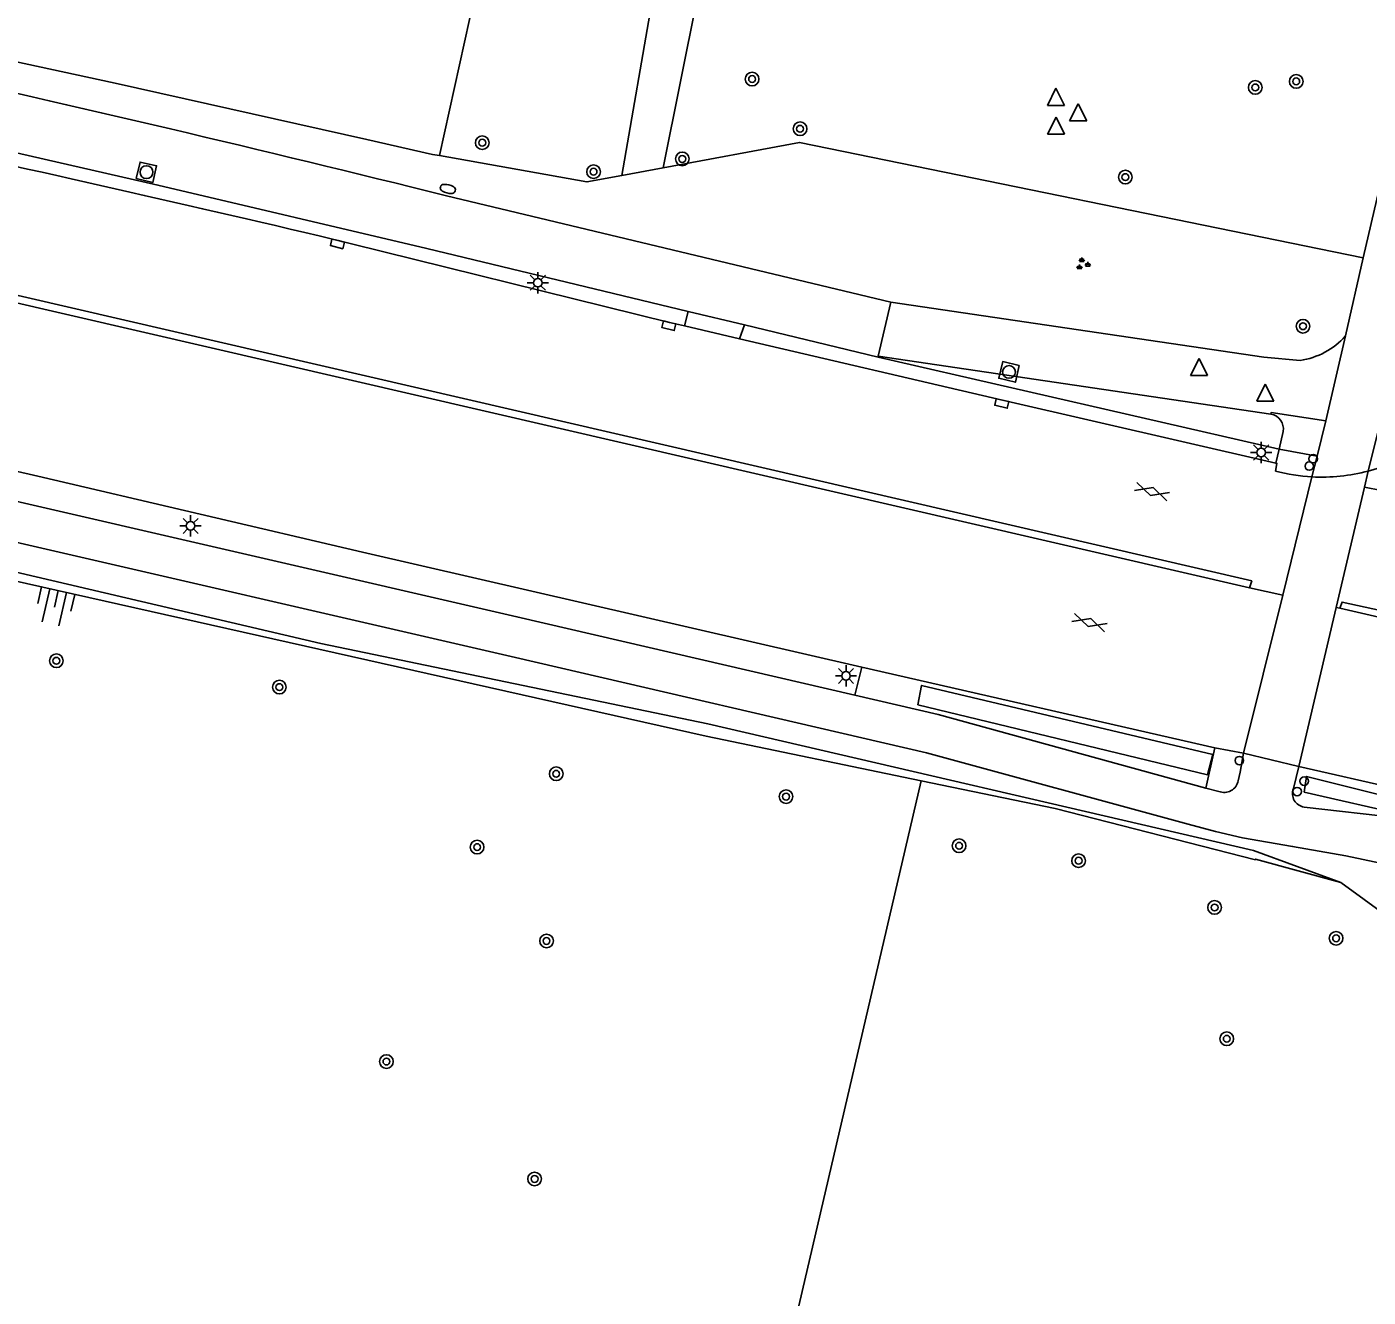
# Model space of a CAD drawing. Extents: x 128999 to 131010, y 395498 to 399007.
# Drawn here: x 129301.8 to 129380.4, y 396978.2 to 397052.6 of the extents above; entities that cross this region are included whole.
import ezdxf

# ---------------------------------------------------------------- set-up
doc = ezdxf.new("R2010")
doc.units = 0
for name, color, linetype in [('gg-afsc-hekwerk', 7, 'Continuous'), ('gg-knt-BGT kruinlijn', 7, 'Continuous'), ('gg-knt-bovenkant onderkant talud', 7, 'Continuous'), ('gg-knt-onverhard', 7, 'Continuous'), ('gg-knt-verharding', 7, 'Continuous'), ('gg-knt-verharding nz', 7, 'Continuous'), ('gt-grn-groengrens', 7, 'Continuous'), ('gt-grn-weggrens', 7, 'Continuous'), ('gt-symb-boom', 7, 'Continuous'), ('gt-symb-brandkraan', 7, 'Continuous'), ('gt-symb-drukknoppaal', 7, 'Continuous'), ('gt-symb-gesloten verharding', 7, 'Continuous'), ('gt-symb-groenvak', 7, 'Continuous'), ('gt-symb-kolk', 7, 'Continuous'), ('gt-symb-lichtmast', 7, 'Continuous'), ('gt-symb-rioolschacht', 7, 'Continuous'), ('gt-symb-talud symbool', 7, 'Continuous'), ('gt-symb-verkeersregelinstallatiepaal', 7, 'Continuous'), ('gt-symb-waterafsluiter', 7, 'Continuous')]:
    doc.layers.add(name, color=color, linetype=linetype)

# ---------------------------------------------------------------- blocks, each defined once
blk = doc.blocks.new('gt0-VIPAAL')
at = {"layer": 'gt-symb-verkeersregelinstallatiepaal'}
blk.add_circle((0, 0), 0.25, dxfattribs=at)
blk = doc.blocks.new('gt0-DPAAL')
at = {"layer": 'gt-symb-drukknoppaal'}
blk.add_circle((0, 0), 0.25, dxfattribs=at)
blk = doc.blocks.new('gt0-LMAST')
at = {"layer": 'gt-symb-lichtmast'}
for p, q in [((-0.182, 0.173), (-0.447, 0.438)), ((-0.005, 0.246), (-0.005, 0.621)), ((0.172, 0.173), (0.437, 0.438)), ((-0.255, -0.004), (-0.63, -0.004)), ((-0.182, -0.181), (-0.447, -0.446)), ((-0.005, -0.254), (-0.005, -0.629)), ((0.437, -0.446), (0.172, -0.181)), ((0.245, -0.004), (0.62, -0.004))]:
    blk.add_line(p, q, dxfattribs=at)
blk.add_circle((-0.005, -0.004), 0.25, dxfattribs=at)
blk = doc.blocks.new('gt0-BOOM')
at = {"layer": 'gt-symb-boom'}
for radius in [0.4, 0.2]:
    blk.add_circle((0, 0), radius, dxfattribs=at)
blk = doc.blocks.new('gt0-KOLK')
at = {"layer": 'gt-symb-kolk'}
blk.add_lwpolyline([(0, 0), (0.375, 0), (0.375, 0.4), (-0.375, 0.4), (-0.375, 0), (0, 0)], dxfattribs=at)
blk = doc.blocks.new('gt0-RS')
at = {"layer": 'gt-symb-rioolschacht'}
blk.add_lwpolyline([(-0.5, -0.5), (0.5, -0.5), (0.5, 0.5), (-0.5, 0.5)], close=True, dxfattribs=at)
blk.add_circle((0, 0), 0.375, dxfattribs=at)
blk = doc.blocks.new('gt0-GRVAK')
at = {"layer": 'gt-symb-groenvak'}
for p, q in [((-0.11, 0.189), (-0.228, 0.24)), ((-0.182, 0.153), (0.088, 0.153)), ((-0.091, 0.211), (-0.156, 0.322)), ((-0.047, 0.214), (-0.047, 0.393)), ((-0.004, 0.211), (0.061, 0.322)), ((0.015, 0.189), (0.133, 0.24)), ((0.262, -0.052), (0.197, 0.059)), ((0.305, -0.049), (0.305, 0.13)), ((0.349, -0.052), (0.414, 0.059)), ((-0.245, -0.228), (-0.363, -0.177)), ((-0.318, -0.264), (-0.047, -0.264)), ((-0.226, -0.206), (-0.291, -0.095)), ((-0.183, -0.203), (-0.183, -0.024)), ((-0.139, -0.206), (-0.074, -0.095)), ((-0.12, -0.228), (-0.002, -0.177)), ((0.243, -0.074), (0.125, -0.023)), ((0.17, -0.11), (0.441, -0.11)), ((0.368, -0.074), (0.486, -0.023))]:
    blk.add_line(p, q, dxfattribs=at)
blk = doc.blocks.new('gt0-WAFSL')
at = {"layer": 'gt-symb-waterafsluiter'}
for p, q in [((-0.5, -0.333), (0, 0.667)), ((0, 0.667), (0.5, -0.333)), ((0.5, -0.333), (-0.5, -0.333))]:
    blk.add_line(p, q, dxfattribs=at)
blk = doc.blocks.new('gt0-BR')
at = {"layer": 'gt-symb-brandkraan'}
for centre, radius, start, end in [((-0.244, 0), 0.206, 107.56694, 252.43307), ((0.599, -2.664), 3, 106.89205, 107.56694), ((0, -0.691), 0.938, 73.10799, 106.89205), ((-0.599, -2.664), 3, 72.43309, 73.10799), ((0.244, 0), 0.206, 287.56695, 72.43309), ((0.599, 2.664), 3, 252.43307, 253.10797), ((0, 0.691), 0.938, 253.10797, 286.89206), ((-0.599, 2.664), 3, 286.89206, 287.56695)]:
    blk.add_arc(centre, radius, start, end, dxfattribs=at)
blk = doc.blocks.new('gt0-GESVH1')
at = {"layer": 'gt-symb-gesloten verharding'}
for p, q in [((-0.992, -0.261), (0.008, 0.239)), ((0.008, -0.261), (-0.992, 0.239)), ((0.008, 0.239), (1.008, -0.261)), ((1.008, 0.239), (0.008, -0.261))]:
    blk.add_line(p, q, dxfattribs=at)
blk = doc.blocks.new('gt0-TALUD_1')
at = {"layer": 'gt-symb-talud symbool'}
for p, q in [((-1, -1), (-1, 0)), ((-0.5, -2), (-0.5, 0)), ((0, -1), (0, 0)), ((0.5, -2), (0.5, 0)), ((1, -1), (1, 0))]:
    blk.add_line(p, q, dxfattribs=at)

msp = doc.modelspace()

# ---------------------------------------------------------------- linework, layer by layer
at = {"layer": 'gg-afsc-hekwerk'}
msp.add_line((129321.746, 397046.029), (129325.595, 397045.164), dxfattribs=at)
msp.add_lwpolyline([(129297.299, 397051.436), (129306.993, 397049.345), (129321.746, 397046.029)], dxfattribs=at)
at = {"layer": 'gg-knt-BGT kruinlijn'}
msp.add_lwpolyline([(129378.835, 397002.486), (129373.717, 397004.365), (129341.729, 397011.777), (129319.047, 397016.498), (129292.747, 397022.655), (129274.007, 397027.119), (129254.476, 397031.033), (129254.521, 397030.303)], dxfattribs=at)
at = {"layer": 'gg-knt-bovenkant onderkant talud'}
msp.add_line((129378.835, 397002.486), (129381.581, 397000.494), dxfattribs=at)
for points in [[(129254.521, 397030.303), (129273.87, 397026.337), (129292.731, 397022.043), (129341.639, 397011.07), (129354.234, 397008.453)], [(129354.234, 397008.453), (129362.087, 397006.821), (129373.832, 397003.817), (129373.842, 397003.853), (129378.835, 397002.486)]]:
    msp.add_lwpolyline(points, dxfattribs=at)
at = {"layer": 'gg-knt-onverhard'}
for p, q in [((129340.66, 397066.76), (129336.687, 397043.925)), ((129343.47, 397066.14), (129339.12, 397044.379)), ((129336.687, 397043.925), (129339.12, 397044.379))]:
    msp.add_line(p, q, dxfattribs=at)
at = {"layer": 'gg-knt-verharding'}
for p, q in [((129380.157, 397039.094), (129387.23, 397069.737)), ((129326.411, 397042.737), (129352.462, 397036.504)), ((129379.106, 397034.522), (129380.157, 397039.094)), ((129340.581, 397035.963), (129343.89, 397035.166)), ((129352.462, 397036.504), (129351.729, 397033.342)), ((129340.366, 397035.11), (129343.583, 397034.359)), ((129343.89, 397035.166), (129351.716, 397033.284)), ((129379.106, 397034.522), (129377.962, 397029.551)), ((129351.729, 397033.342), (129351.716, 397033.284)), ((129351.716, 397033.284), (129375.216, 397027.884)), ((129374.736, 397029.937), (129351.729, 397033.342)), ((129375.216, 397027.884), (129375.465, 397028.93)), ((129375.021, 397027.062), (129375.216, 397027.884)), ((129377.447, 397027.47), (129375.216, 397027.884)), ((129371.46, 397010.371), (129350.764, 397015.111)), ((129350.346, 397013.465), (129355.23, 397012.33)), ((129370.922, 397008.02), (129355.23, 397012.33)), ((129370.922, 397008.02), (129371.46, 397010.371)), ((129371.46, 397010.371), (129373.142, 397010.059)), ((129376.372, 397009.288), (129373.142, 397010.059)), ((129376.058, 397007.986), (129376.372, 397009.288)), ((129383.72, 397007.611), (129376.372, 397009.288)), ((129383.686, 397006.102), (129376.691, 397006.909))]:
    msp.add_line(p, q, dxfattribs=at)
for points in [[(129390.387, 397069.221), (129385.184, 397046.245), (129382.8, 397036.128), (129380.441, 397026.6)], [(129272.665, 397051.45), (129293.161, 397047.094), (129309.5, 397043.366), (129325.263, 397039.653), (129340.581, 397035.963)], [(129318.961, 397040.387), (129339.497, 397035.313), (129340.366, 397035.11)], [(129373.492, 397019.76), (129373.613, 397020.165), (129290.053, 397039.495)], [(129289.928, 397038.836), (129292.146, 397038.549), (129373.492, 397019.76)], [(129376.447, 397033.09), (129374.323, 397033.286), (129352.462, 397036.504)], [(129254.325, 397035.088), (129280.822, 397029.426), (129299.63, 397025.193), (129330.544, 397018.063), (129350.346, 397013.465)], [(129343.583, 397034.359), (129359.006, 397030.76), (129375.021, 397027.062)], [(129250.761, 397033.42), (129263.967, 397030.67), (129279.363, 397027.357), (129299.118, 397022.896), (129330.461, 397015.679), (129354.556, 397010.094)], [(129350.764, 397015.111), (129321.499, 397021.844), (129302.457, 397026.299), (129287.809, 397029.66)], [(129375.007, 397026.604), (129375.089, 397027.046), (129375.021, 397027.062)], [(129378.789, 397018.561), (129378.914, 397018.917), (129383.415, 397017.933)], [(129383.415, 397017.933), (129383.344, 397017.512), (129378.789, 397018.561)], [(129354.556, 397010.094), (129369.882, 397005.899), (129371.496, 397005.48), (129373.067, 397005.109), (129376.012, 397004.604), (129379.13, 397004.047), (129381.801, 397003.49), (129383.162, 397003.224), (129389.311, 397001.843)]]:
    msp.add_lwpolyline(points, dxfattribs=at)
for centre, radius, start, end in [((129017.302, 395802.616), 1278.065, 76.003804, 77.496434), ((128975.442, 395578.989), 1501.23, 76.772096, 77.843542), ((129375.856, 397037.372), 4.323, 277.86024, 318.74898), ((129378.169, 397035.951), 9.623, 283.65517, 347.93551), ((129374.588, 397029.062), 0.887, 351.4292, 80.3748), ((129377.821, 397037.317), 11.077, 255.2814, 266.51509), ((129377.691, 397037.154), 10.907, 267.14892, 284.60637), ((129376.796, 397007.696), 0.794, 158.52814, 262.3611)]:
    msp.add_arc(centre, radius, start, end, dxfattribs=at)
at = {"layer": 'gg-knt-verharding nz'}
for p, q in [((129377.447, 397027.47), (129377.962, 397029.551)), ((129377.148, 397026.261), (129377.447, 397027.47)), ((129380.441, 397026.6), (129380.219, 397025.657)), ((129375.432, 397019.321), (129377.148, 397026.261)), ((129380.219, 397025.657), (129378.564, 397018.612)), ((129373.142, 397010.059), (129375.432, 397019.321)), ((129378.564, 397018.612), (129376.372, 397009.288)), ((129370.922, 397008.02), (129371.694, 397007.822))]:
    msp.add_line(p, q, dxfattribs=at)
for points in [[(129377.962, 397029.551), (129374.75, 397030.027), (129374.736, 397029.937)], [(129372.819, 397008.447), (129372.939, 397008.944), (129373.142, 397010.059)]]:
    msp.add_lwpolyline(points, dxfattribs=at)
msp.add_arc((129372.002, 397008.593), 0.83, 248.20871, 349.9005, dxfattribs=at)
at = {"layer": 'gt-grn-groengrens'}
for p, q in [((129352.151, 397163.701), (129326.002, 397045.091)), ((129326.002, 397045.091), (129325.595, 397045.164)), ((129340.366, 397035.11), (129340.581, 397035.963)), ((129343.583, 397034.359), (129343.89, 397035.166)), ((129350.764, 397015.111), (129350.346, 397013.465))]:
    msp.add_line(p, q, dxfattribs=at)
for points in [[(129380.157, 397039.094), (129347.109, 397045.87), (129339.12, 397044.379)], [(129336.687, 397043.925), (129334.653, 397043.546), (129326.002, 397045.091)], [(129371.022, 397008.8), (129371.342, 397009.988), (129354.268, 397014.038), (129354.048, 397012.905), (129371.022, 397008.8)], [(129354.234, 397008.453), (129335.941, 396929.878), (129254.687, 396948.947), (129247.229, 396917.14)], [(129376.687, 397007.785), (129382.684, 397006.418), (129382.679, 397007.236), (129376.821, 397008.702), (129376.687, 397007.785)]]:
    msp.add_lwpolyline(points, dxfattribs=at)
at = {"layer": 'gt-grn-weggrens'}
for p, q in [((129380.219, 397025.657), (129397.795, 397022.198)), ((129373.492, 397019.76), (129375.432, 397019.321)), ((129378.564, 397018.612), (129378.789, 397018.561))]:
    msp.add_line(p, q, dxfattribs=at)

# ---------------------------------------------------------------- block references
at = {"layer": 'gt-symb-boom'}
for p in [(129344.331, 397049.579), (129373.823, 397049.088), (129376.224, 397049.442), (129347.143, 397046.664), (129328.516, 397045.849), (129335.037, 397044.15), (129340.241, 397044.897), (129366.208, 397043.83), (129376.621, 397035.093), (129303.551, 397015.48), (129316.622, 397013.937), (129332.848, 397008.858), (129346.32, 397007.517), (129328.215, 397004.557), (129356.464, 397004.637), (129363.469, 397003.763), (129371.439, 397001.02), (129332.281, 396999.058), (129378.563, 396999.213), (129372.154, 396993.326), (129322.9, 396991.988), (129331.583, 396985.106)]:
    msp.add_blockref('gt0-BOOM', p, dxfattribs=at)
at = {"layer": 'gt-symb-brandkraan', "rotation": -14.210429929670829}
msp.add_blockref('gt0-BR', (129326.495, 397043.141), dxfattribs=at)
at = {"layer": 'gt-symb-drukknoppaal'}
for p, rotation in [((129377.221, 397027.327), -12.983123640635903), ((129376.279, 397007.81), -12.983123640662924)]:
    msp.add_blockref('gt0-DPAAL', p, dxfattribs=dict(at, rotation=rotation))
at = {"layer": 'gt-symb-gesloten verharding'}
for p, rotation in [((129367.77, 397025.387), 162.59811208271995), ((129364.112, 397017.711), 162.59811208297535)]:
    msp.add_blockref('gt0-GESVH1', p, dxfattribs=dict(at, rotation=rotation))
at = {"layer": 'gt-symb-groenvak'}
msp.add_blockref('gt0-GRVAK', (129363.702, 397038.731), dxfattribs=at)
at = {"layer": 'gt-symb-kolk'}
for p, rotation in [((129320.071, 397040.114), 166.19666492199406), ((129339.497, 397035.313), 166.86021453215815), ((129359.006, 397030.76), 167.00114915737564)]:
    msp.add_blockref('gt0-KOLK', p, dxfattribs=dict(at, rotation=rotation))
at = {"layer": 'gt-symb-lichtmast'}
for p in [(129331.778, 397037.647), (129374.174, 397027.695), (129311.423, 397023.391), (129349.84, 397014.6)]:
    msp.add_blockref('gt0-LMAST', p, dxfattribs=at)
at = {"layer": 'gt-symb-rioolschacht'}
for p, rotation in [((129308.834, 397044.121), -12.493796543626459), ((129359.391, 397032.413), 166.48637444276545)]:
    msp.add_blockref('gt0-RS', p, dxfattribs=dict(at, rotation=rotation))
at = {"layer": 'gt-symb-talud symbool', "xscale": 1.000329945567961, "yscale": 1.0003299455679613, "rotation": -13.174926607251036}
msp.add_blockref('gt0-TALUD_1', (129303.661, 397019.591), dxfattribs=at)
at = {"layer": 'gt-symb-verkeersregelinstallatiepaal'}
for p, rotation in [((129376.991, 397026.897), -12.983123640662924), ((129372.889, 397009.627), -12.98312364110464), ((129376.687, 397008.422), -12.983123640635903)]:
    msp.add_blockref('gt0-VIPAAL', p, dxfattribs=dict(at, rotation=rotation))
at = {"layer": 'gt-symb-waterafsluiter'}
for p in [(129362.139, 397048.369), (129363.443, 397047.46), (129362.151, 397046.684), (129370.526, 397032.532), (129374.408, 397031.023)]:
    msp.add_blockref('gt0-WAFSL', p, dxfattribs=at)

doc.saveas('drawing.dxf')
